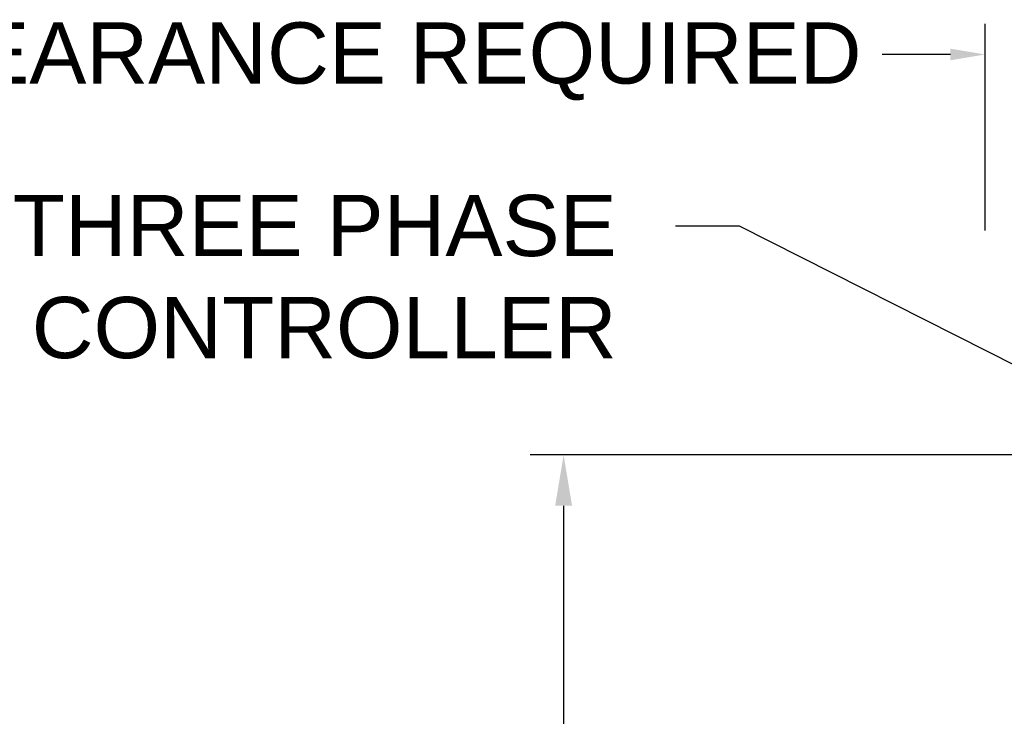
# Model space of a CAD drawing. Header units: inches. Extents: x 170 to 312, y 215 to 248.
# Tile 375 of 410: x 272.64 to 274.15, y 241.72 to 242.78. Entities that reach past the tile are written whole.
import ezdxf
from ezdxf import colors
from ezdxf.entities.mleader import LeaderData, LeaderLine
from ezdxf.math import Vec2, Vec3

# ---------------------------------------------------------------- set-up
doc = ezdxf.new("R2010")
doc.units = ezdxf.units.IN
doc.header["$LTSCALE"] = 0.25
doc.header["$MEASUREMENT"] = 0
doc.layers.add('ANNOTATIONS', color=1, linetype='Continuous')
doc.styles.add('ARIAL', font='arial.ttf', dxfattribs={"height": 0.09375})

msp = doc.modelspace()

# ---------------------------------------------------------------- linework, layer by layer
at = {"layer": 'ANNOTATIONS'}
for p, q in [((274.11946, 242.45977), (274.11946, 242.77646)), ((274.06632, 242.72933), (273.96172, 242.72933)), ((274.47429, 242.11613), (273.42334, 242.11613)), ((273.47444, 242.03846), (273.47444, 241.23804))]:
    msp.add_line(p, q, dxfattribs=at)
for points in [[(274.06632, 242.73818), (274.06632, 242.72047), (274.11946, 242.72933)], [(273.48738, 242.03846), (273.46149, 242.03846), (273.47444, 242.11613)]]:
    msp.add_solid(points, dxfattribs=at)

# ---------------------------------------------------------------- texts
at = {"layer": 'ANNOTATIONS', "insert": (272.24645, 242.71872), "char_height": 0.09375, "attachment_point": 4, "style": 'ARIAL'}
msp.add_mtext('3" CLEARANCE REQUIRED', dxfattribs=at)

# ---------------------------------------------------------------- leaders
at = {"layer": 'ANNOTATIONS'}
ml = msp.add_multileader_mtext('Standard', dxfattribs=at)
ml.set_content('THREE PHASE\\PCONTROLLER', color=256, style='ARIAL')
ml.set_leader_properties()
ml.build(insert=Vec2(0, 0))
ml.multileader.update_dxf_attribs({"dogleg_length": 0.36, "arrow_head_size": 0.09375})
ctx = ml.context
ctx.base_point, ctx.char_height, ctx.arrow_head_size, ctx.landing_gap_size, ctx.plane_origin = Vec3(272.55144, 242.46667), 0.09375, 0.09375, 0.09, Vec3(274.72755, 242.1697)
ctx.text_align_type = 2
notes = []
notes.append((ctx, [(0, (1, 1, 0), (273.74356, 242.46667), (-1, 0), 0.09796, [(0, [(274.25296, 242.20841)], 0, [])])]))
ctx.mtext.insert, ctx.mtext.alignment, ctx.mtext.flow_direction = Vec3(273.5556, 242.51434), 3, 5
for ctx, leaders in notes:
    for number, flags, end, landing, length, lines in leaders:
        leader = LeaderData()
        leader.index, (leader.has_last_leader_line, leader.has_dogleg_vector, leader.attachment_direction) = number, flags
        leader.last_leader_point, leader.dogleg_vector, leader.dogleg_length = Vec3(end), Vec3(landing), length
        for number, points, colour, breaks in lines:
            line = LeaderLine()
            line.index, line.vertices, line.color, line.breaks = number, Vec3.list(points), colors.encode_raw_color(colour), breaks
            leader.lines.append(line)
        ctx.leaders.append(leader)

doc.saveas('drawing.dxf')
